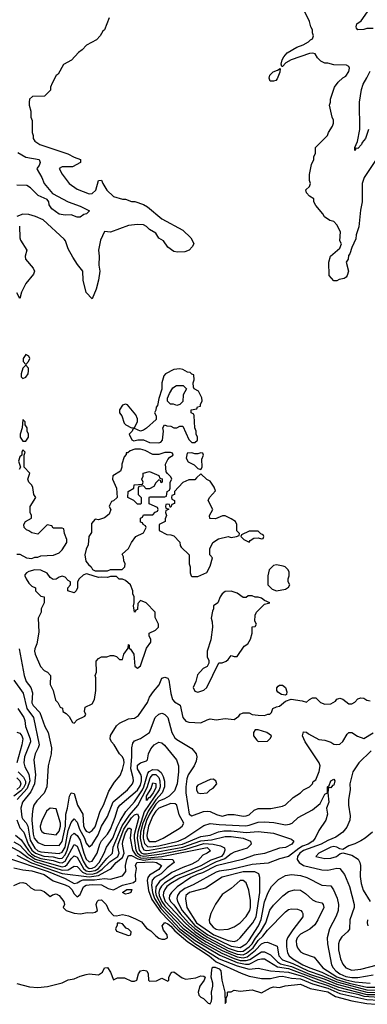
# Model space of a CAD drawing. Header units: inches. Extents: x 2348341 to 2479810, y 460419 to 613669.
# Tile 551 of 656: x 2431049 to 2433352, y 551549 to 558077. Entities that reach past the tile are written whole.
import ezdxf

# ---------------------------------------------------------------- set-up
doc = ezdxf.new("R2010")
doc.units = ezdxf.units.IN
doc.header["$MEASUREMENT"] = 0
doc.layers.add('C4535', color=7, linetype='Continuous')

msp = doc.modelspace()

# ---------------------------------------------------------------- linework, layer by layer
at = {"layer": 'C4535', "color": 2}
for points, elevation in [([(2431642, 558090), (2431610.9, 558009.1), (2431599.6, 558000.4), (2431582, 557970), (2431556.9, 557943.1), (2431491.6, 557908.4), (2431463.6, 557876.4), (2431439.6, 557860.4), (2431391.1, 557808.9), (2431339.6, 557780.4), (2431303.6, 557716.4), (2431290, 557706), (2431263.6, 557656.4), (2431254, 557630), (2431254, 557610), (2431214, 557570), (2431132.7, 557567.3), (2431114, 557550), (2431112, 557530), (2431112, 557510), (2431122, 557470), (2431122, 557430), (2431131.6, 557408.4), (2431131.3, 557330), (2431138, 557310), (2431138, 557290), (2431150, 557272), (2431182, 557250), (2431367.9, 557187.9), (2431410, 557164.7), (2431452, 557150), (2431450.7, 557129.3), (2431398, 557102), (2431330, 557101.2), (2431311.3, 557090), (2431330, 557052), (2431376, 556990), (2431430, 556954), (2431510, 556923), (2431530, 556924.9), (2431552.8, 556947.2), (2431570, 557011.3), (2431590, 557014), (2431598.8, 556990), (2431626, 556946), (2431670, 556904.7), (2431730, 556886), (2431750, 556886), (2431790, 556872), (2431811.6, 556871.6), (2431870, 556851.3), (2431896.8, 556836.8), (2431990, 556756), (2432130, 556682), (2432182, 556630), (2432194, 556610), (2432202, 556590), (2432192, 556570), (2432170.8, 556549.2), (2432142.8, 556537.2), (2432095.5, 556535.5), (2432070, 556541.2), (2432029.6, 556569.6), (2432002, 556610), (2431970, 556629), (2431950, 556661.2), (2431910, 556686), (2431890, 556706), (2431870, 556716), (2431830, 556719.3), (2431770, 556713.2), (2431650, 556669.3), (2431610, 556673.2), (2431585.2, 556614.8), (2431570.8, 556550), (2431576.3, 556510), (2431574, 556450), (2431578.8, 556410), (2431571, 556350), (2431554.8, 556290), (2431530, 556226), (2431489.2, 556269.2), (2431469, 556350), (2431468, 556410), (2431432.9, 556452.9), (2431401.5, 556501.5), (2431370, 556558), (2431353.2, 556610), (2431342.5, 556622.5), (2431204, 556750), (2431152.7, 556772.7), (2431110, 556785.1), (2431070, 556786.6), (2431030, 556773.2)], 74), ([(2433410.9, 557149.1), (2433331.3, 557030), (2433318, 556990), (2433318, 556870), (2433306.4, 556813.6), (2433295.3, 556704.7), (2433278, 556650), (2433276.9, 556623.1), (2433250, 556566), (2433236, 556524), (2433227.1, 556512.9), (2433224.7, 556490), (2433211.3, 556470), (2433226.8, 556410), (2433218, 556382), (2433211.3, 556370), (2433198, 556362), (2433164.7, 556355.3), (2433150, 556346), (2433130, 556346), (2433100.4, 556380.4), (2433098, 556470), (2433108.7, 556510), (2433170, 556562), (2433182, 556590), (2433169.2, 556610), (2433174, 556670), (2433150, 556718), (2433130, 556738), (2433104.7, 556744.7), (2433068, 556770), (2433058, 556790), (2433010, 556846), (2432998, 556870), (2432998, 556890), (2432970, 556908), (2432950, 556928), (2432945.2, 556950), (2432968, 556970), (2432975.3, 556990), (2432968.7, 557010), (2432968.7, 557050), (2432983.1, 557116.9), (2432998, 557150), (2432998, 557170), (2433008, 557190), (2433008, 557230), (2433088, 557310), (2433095.3, 557330), (2433122, 557370), (2433128.7, 557390), (2433128.7, 557410), (2433119, 557430), (2433102, 557510), (2433108.7, 557530), (2433108.7, 557550), (2433135.3, 557630), (2433158, 557662), (2433188.9, 557691.1), (2433210, 557702), (2433230, 557734), (2433234.6, 557754.6), (2433230, 557766), (2433214.6, 557774.6), (2433130, 557778), (2433090, 557788), (2433070, 557788), (2433043.1, 557803.1), (2433023.1, 557823.1), (2433006, 557850), (2432990, 557854), (2432970, 557853.2), (2432848.1, 557811.9), (2432811.3, 557790), (2432790, 557766), (2432786, 557766), (2432782, 557782), (2432788.7, 557810), (2432799, 557830), (2432822, 557858), (2432885.1, 557894.9), (2432928, 557910), (2432962, 557930), (2432975.5, 557944.5), (2432988, 557950), (2432995.3, 557970), (2432988, 557990), (2432988, 558010), (2432978, 558030), (2432970, 558066), (2432938, 558130)], 74), ([(2433390, 558019.3), (2433350, 558019.5), (2433330, 558012.3), (2433290, 558009.5), (2433280.9, 558020.9), (2433277.2, 558030), (2433283.7, 558050), (2433311.4, 558068.6), (2433353.2, 558130)], 70), ([(2433360.7, 557350), (2433339.3, 557290), (2433317.5, 557262.5), (2433313, 557250), (2433290, 557224), (2433274, 557226), (2433274, 557214), (2433269, 557210), (2433269.3, 557230), (2433287, 557270), (2433302.7, 557350), (2433299.3, 557530), (2433313.6, 557613.6), (2433323.7, 557650), (2433350, 557691), (2433370, 557736)], 70), ([(2431036.7, 557196.7), (2431090, 557165.5), (2431178.8, 557150), (2431184, 557130), (2431177.3, 557110), (2431162.8, 557090), (2431164, 557084), (2431194.8, 557030), (2431210.8, 556990), (2431265.2, 556925.2), (2431370.4, 556870.4), (2431450, 556840.5), (2431510.4, 556810), (2431492, 556790), (2431474.8, 556785.2), (2431450, 556768.7), (2431430, 556768.7), (2431390, 556782.7), (2431350, 556780.7), (2431310, 556787), (2431262.9, 556822.9), (2431244, 556850), (2431241.2, 556870), (2431230, 556884), (2431171.1, 556911.1), (2431121.3, 556961.3), (2431097, 556977), (2431030, 556979.7)], 70), ([(2431048.1, 556708.1), (2431050.5, 556630), (2431054.6, 556614.6), (2431096, 556550), (2431086, 556510), (2431086.8, 556490), (2431138.8, 556430), (2431146.8, 556410), (2431141, 556390), (2431090, 556328.7), (2431061, 556270), (2431050, 556228), (2431030, 556266)], 74), ([(2431030, 554534), (2431050, 554534), (2431094, 554510), (2431130, 554504.7), (2431150, 554514), (2431170, 554514), (2431190, 554522), (2431273.6, 554526.4), (2431310, 554542), (2431330, 554562), (2431362, 554610), (2431362, 554630), (2431346, 554670), (2431342, 554702), (2431330, 554706), (2431270, 554706), (2431262, 554722), (2431230, 554728), (2431170, 554666), (2431130, 554674), (2431110, 554688.7), (2431094, 554694), (2431078, 554710), (2431075.3, 554730), (2431088, 554750), (2431127.3, 554772.7), (2431128, 554790), (2431119, 554810), (2431119, 554850), (2431155.3, 554910), (2431142, 554930), (2431136, 554976), (2431128.7, 554990), (2431108.7, 555010), (2431102, 555030), (2431115.3, 555070), (2431078, 555110), (2431078, 555190), (2431086, 555210), (2431070, 555226), (2431062, 555210), (2431062, 555190), (2431050, 555178), (2431041, 555150), (2431054, 555110), (2431046, 555094)], 78), ([(2431045.8, 553905.8), (2431077.6, 553730), (2431092.4, 553690), (2431122.4, 553650), (2431134.4, 553614.4), (2431128.4, 553548.4), (2431137.6, 553530), (2431183.4, 553483.4), (2431215.5, 553390), (2431237.1, 553350), (2431260.5, 553250), (2431257.1, 553210), (2431238, 553130), (2431228.2, 552990), (2431210.3, 552949.7), (2431162, 552898), (2431143, 552870), (2431135.1, 552844.9), (2431131.5, 552808.5), (2431130.2, 552769.8), (2431137.8, 552677.8), (2431145.8, 552650), (2431170, 552622.4), (2431210, 552604.9), (2431310, 552601.3), (2431330, 552627.7), (2431353.1, 552730), (2431355.5, 552810), (2431366.6, 552850), (2431378, 552930), (2431390, 552951.3), (2431410, 552946), (2431431.7, 552870), (2431466.7, 552810), (2431472.1, 552732.1), (2431480.2, 552710), (2431490, 552696.5), (2431510, 552688.7), (2431530, 552700.4), (2431550, 552726), (2431582.7, 552830), (2431604.7, 552870), (2431638.7, 552961.3), (2431677.5, 553022.5), (2431714.7, 553065.3), (2431730, 553104.7), (2431740.5, 553150), (2431738.4, 553170), (2431729.6, 553189.7), (2431709.5, 553210), (2431674.5, 553270), (2431658, 553290), (2431649.4, 553310), (2431649.6, 553330.4), (2431690, 553396), (2431710, 553412), (2431770, 553441), (2431810, 553446), (2431835.3, 553464.7), (2431895.1, 553550), (2431910, 553584.7), (2431936, 553624), (2431972.5, 553667.5), (2431990, 553711.3), (2432010, 553718), (2432030.9, 553710.9), (2432037.3, 553697.3), (2432050.6, 553610), (2432062, 553570), (2432074.6, 553554.6), (2432111.7, 553531.7), (2432130.8, 553450), (2432150, 553426), (2432170, 553418.8), (2432250, 553416), (2432290, 553436), (2432310, 553441), (2432350, 553436), (2432410, 553444.7), (2432470, 553438), (2432500.4, 553459.6), (2432510, 553472), (2432530, 553482), (2432570, 553482), (2432590, 553471.3), (2432630, 553466), (2432670, 553464.7), (2432692.7, 553472.7), (2432707.3, 553472.7), (2432716.4, 553483.6), (2432726, 553510), (2432750, 553522), (2432770, 553524.7), (2432810, 553558), (2432848.7, 553571.3), (2432921, 553561), (2432950, 553552), (2432968, 553570), (2432990, 553582), (2433010, 553582), (2433042, 553550), (2433070, 553538), (2433110, 553542), (2433140.4, 553559.6), (2433150, 553572), (2433170, 553578), (2433190, 553571.3), (2433230, 553542), (2433250, 553542), (2433270, 553552), (2433290, 553574), (2433310, 553582), (2433330, 553578), (2433350, 553564.7), (2433370, 553561)], 74), ([(2431010, 553697.3), (2431071.3, 553611.3), (2431096.9, 553510), (2431139.5, 553450), (2431177.4, 553270), (2431171.6, 553248.4), (2431150.5, 553210), (2431142.4, 553170), (2431154.6, 553070), (2431147.1, 553010), (2431122.7, 552957.3), (2431067.9, 552890), (2431056.5, 552850), (2431062.8, 552790), (2431070, 552775.5), (2431092.4, 552752.4), (2431103.5, 552730), (2431117.3, 552637.3), (2431150, 552583.2), (2431170, 552566.6), (2431190, 552559), (2431310, 552549.3), (2431330, 552557.7), (2431349.8, 552590), (2431370, 552700.4), (2431390, 552754.8), (2431410, 552778.8), (2431430, 552756.3), (2431445.8, 552710), (2431478.8, 552650), (2431490, 552618), (2431510, 552594), (2431530, 552608), (2431568.2, 552671.8), (2431590, 552730.4), (2431630, 552794.8), (2431668.9, 552891.1), (2431763.6, 552970), (2431795.6, 553010), (2431802.4, 553030), (2431801.6, 553050), (2431785, 553110), (2431792.4, 553192.4), (2431791.6, 553248.4), (2431798.6, 553281.4), (2431810, 553294.8), (2431850, 553310.7), (2431908.7, 553350), (2431945.6, 553450), (2431970, 553473.4), (2431990, 553479.1), (2431996.7, 553476.7), (2432010, 553470.7), (2432030.6, 553450), (2432057.1, 553350), (2432076.1, 553316.1), (2432090, 553304), (2432190, 553246), (2432218.8, 553210), (2432222.8, 553190), (2432218.5, 553161.5), (2432204, 553130), (2432164.9, 553070), (2432156, 553044), (2432148.8, 552990), (2432150.3, 552950), (2432170.7, 552810.7), (2432190, 552798.8), (2432267.1, 552827.1), (2432290, 552830.5), (2432310, 552828.2), (2432352.7, 552807.3), (2432390, 552796.3), (2432430, 552807.3), (2432470, 552807.3), (2432530, 552797.3), (2432550, 552799.1), (2432570, 552804.9), (2432603.3, 552836.7), (2432630, 552847.3), (2432712.9, 552847.1), (2432790, 552862.8), (2432810, 552870.8), (2432860.9, 552919.1), (2432910, 552951.3), (2432930, 552971.3), (2432968, 552990), (2432988, 553010), (2432994, 553026), (2433010, 553038), (2433033.6, 553093.6), (2433039, 553130), (2433034, 553150), (2432939.5, 553290), (2432923.7, 553330), (2432930, 553354.8), (2432950, 553353.4), (2432961.7, 553341.7), (2433030, 553304), (2433070, 553300.7), (2433110, 553286.8), (2433130, 553274.8), (2433150, 553270.8), (2433170, 553274.8), (2433190, 553290.8), (2433219.5, 553340.5), (2433230, 553350.7), (2433250, 553350.6), (2433287.8, 553327.8), (2433330, 553310.6), (2433390, 553348.2)], 70), ([(2431037.3, 553510), (2431075.3, 553450), (2431082.4, 553430), (2431086.4, 553390), (2431118.3, 553310), (2431119.5, 553290), (2431080.3, 553190), (2431076, 553150), (2431082.6, 553122.6), (2431110, 553074), (2431116.6, 553030), (2431099.2, 552980.8), (2431033, 552907)], 66), ([(2431030, 553353.1), (2431050, 553345.7), (2431063.6, 553330), (2431070.2, 553310), (2431064.2, 553270), (2431029.4, 553150)], 62), ([(2431030, 552771), (2431050, 552718), (2431076, 552690), (2431105.4, 552610), (2431130, 552571), (2431153.2, 552550), (2431209.9, 552530.1), (2431270, 552527), (2431310, 552515.5), (2431330, 552518.9), (2431350, 552540.2), (2431364.3, 552570), (2431390, 552666), (2431410, 552684.4), (2431430, 552668.7), (2431450, 552636.4), (2431473.1, 552550), (2431490, 552511.6), (2431510, 552493.7), (2431530, 552497.1), (2431562.6, 552550), (2431579.3, 552610), (2431590, 552632.4), (2431630, 552678), (2431650, 552710.7), (2431681.5, 552790), (2431699.1, 552850), (2431713, 552870), (2431830, 552969), (2431850, 553002.4), (2431857, 553030), (2431856.2, 553056.2), (2431851.8, 553071.8), (2431828.4, 553110), (2431830, 553134.8), (2431850, 553150.7), (2431890, 553162.8), (2431896, 553170), (2431902, 553210), (2431918.3, 553241.7), (2431939.3, 553270), (2431970, 553287.3), (2431990, 553282.8), (2432008.1, 553268.1), (2432087.3, 553170), (2432102, 553130), (2432101.3, 553090), (2432091.8, 553010), (2432074.7, 552965.3), (2432038.4, 552930), (2432009.3, 552910.7), (2431970, 552894.8), (2431950, 552875), (2431909.1, 552810), (2431890, 552766.9), (2431870, 552699.5), (2431866.7, 552650), (2431875.3, 552615.3), (2431895.5, 552595.5), (2431913.1, 552593.1), (2431970, 552600.4), (2432099.3, 552630), (2432142, 552650), (2432270, 552735.5), (2432310, 552748.2), (2432370, 552740.8), (2432547.2, 552732.8), (2432570, 552735.6), (2432630, 552755.8), (2432670, 552759.5), (2432733.3, 552753.3), (2432810, 552738.4), (2432837.2, 552742.8), (2432854, 552750), (2432892.9, 552787.1), (2432990, 552839.1), (2433040.2, 552879.8), (2433070, 552942), (2433088.4, 552951.6), (2433089.4, 552990), (2433099.3, 553000.7), (2433109.5, 553030), (2433130, 553040.7), (2433138, 553030), (2433130, 553002.7), (2433121.1, 552998.9), (2433110, 552984), (2433094, 552986), (2433090.8, 552950), (2433097.3, 552890), (2433082.8, 552850), (2433087.7, 552810), (2433078, 552770), (2433030, 552702), (2433007.7, 552650), (2432990.5, 552630), (2432959.3, 552610), (2432923, 552597), (2432897.8, 552582.2), (2432830, 552528.2), (2432770, 552513), (2432694.4, 552485.6), (2432590, 552476), (2432450, 552443.5), (2432370, 552432.3), (2432350, 552425.4), (2432198.6, 552341.4), (2432143.5, 552316.5), (2432107.9, 552290), (2432094, 552270), (2432089, 552250), (2432094, 552230), (2432126.3, 552170), (2432210, 552071.4), (2432294.5, 552010), (2432450, 551933.7), (2432510, 551926.3), (2432549.7, 551950), (2432567.1, 551970), (2432630.8, 552070), (2432647.8, 552112.2), (2432671.7, 552228.3), (2432695.1, 552290), (2432718, 552330), (2432763.3, 552376.7), (2432810, 552403), (2432850, 552410.4), (2432910, 552403.8), (2432951, 552390), (2433050, 552339.1), (2433110, 552334.8), (2433128.3, 552308.3), (2433152.3, 552252.3), (2433161.6, 552210), (2433159.3, 552170), (2433146.6, 552133.4), (2433100.5, 552050), (2433085.5, 551990), (2433088.4, 551950), (2433115.3, 551810), (2433125.7, 551790), (2433144.2, 551770), (2433170.4, 551750), (2433210, 551732.9), (2433250, 551726), (2433290, 551725.8), (2433390, 551744.6)], 66), ([(2433378, 553230), (2433296, 553150), (2433256, 553090), (2433237.3, 553010), (2433239.1, 552970), (2433227.3, 552907.3), (2433226.8, 552870), (2433238.5, 552798.5), (2433237.3, 552770), (2433216.7, 552723.3), (2433190, 552689.3), (2433143.4, 552656.6), (2433090, 552635.1), (2433045.5, 552610), (2432930, 552568.7), (2432904.7, 552550), (2432890.3, 552530), (2432887.2, 552510), (2432900.5, 552490), (2432930.2, 552470.2), (2433050, 552440.5), (2433090, 552438), (2433150, 552452.4), (2433170, 552450.5), (2433200.7, 552410), (2433233, 552330), (2433264, 552210), (2433264, 552190), (2433237.1, 552110), (2433233, 552047), (2433221, 552030), (2433183.7, 551996.3), (2433167.2, 551972.8), (2433161.6, 551950), (2433161.3, 551910), (2433174.9, 551850), (2433190, 551814.8), (2433210, 551790.6), (2433250, 551776.4), (2433310, 551781.1), (2433470, 551823.1)], 70), ([(2431010, 552626.7), (2431050, 552603.6), (2431104.2, 552544.2), (2431152, 552512), (2431330, 552460.8), (2431350, 552464.8), (2431364.3, 552475.7), (2431390, 552513.4), (2431410, 552533.7), (2431430, 552525.3), (2431471.5, 552450), (2431490, 552433.8), (2431511.2, 552428.8), (2431550, 552436.2), (2431570, 552448.9), (2431625.4, 552514.6), (2431664, 552550), (2431668.1, 552590), (2431727.4, 552732.6), (2431776.3, 552803.7), (2431832.7, 552867.3), (2431892.8, 552987.2), (2431913.6, 553050), (2431930, 553071.8), (2431950, 553073.4), (2431970, 553051.7), (2431977, 553030), (2431979.8, 552990), (2431974, 552970), (2431874, 552826), (2431831, 552690), (2431827.5, 552650), (2431835.8, 552595.8), (2431841.3, 552570), (2431853.9, 552553.9), (2431870, 552546.9), (2431890, 552547.2), (2432130, 552591.1), (2432250, 552633.3), (2432320.2, 552639.8), (2432410, 552660.7), (2432450, 552660.7), (2432530.2, 552650.2), (2432579.1, 552630), (2432581.6, 552610), (2432555.4, 552584.6), (2432470, 552556.9), (2432450, 552547.1), (2432407.5, 552512.5), (2432350, 552493.1), (2432255.1, 552444.9), (2432110, 552385.2), (2432050.3, 552350), (2432024.7, 552330), (2432009.6, 552310.4), (2432001.6, 552290), (2432000.2, 552270), (2432013, 552230), (2432146.7, 552086.7), (2432210, 552032.4), (2432270, 551988.8), (2432430, 551902.6), (2432490, 551880.8), (2432530, 551877.9), (2432552.1, 551887.9), (2432596.2, 551923.8), (2432630, 551972.1), (2432659.5, 552000.5), (2432690, 552039.6), (2432810, 552162), (2432830, 552177.3), (2432850, 552182.8), (2432890, 552178.8), (2432911.3, 552170), (2432919.8, 552159.8), (2432926, 552150), (2432926, 552130), (2432858, 552042), (2432823.7, 551990), (2432817, 551970), (2432816.5, 551930), (2432822.4, 551890), (2432834.4, 551870), (2432858.4, 551850), (2432926, 551810), (2432970.4, 551790), (2433050, 551761), (2433150, 551713.3), (2433231.4, 551688.6), (2433350, 551663.3), (2433410, 551663.6)], 58), ([(2431039, 553090), (2431075.2, 553055.2), (2431087.7, 553027.7), (2431086.7, 553010), (2431074.9, 552985.1), (2431055.8, 552964.2), (2431010.2, 552930)], 62), ([(2431022, 552670), (2431059.5, 552639.5), (2431108, 552568.1), (2431127.1, 552547.1), (2431150, 552531.1), (2431190, 552515.7), (2431270, 552502.5), (2431310, 552488.4), (2431330, 552487.4), (2431350, 552498.8), (2431410, 552608.2), (2431430, 552597.6), (2431470, 552499.1), (2431490, 552463.9), (2431510.2, 552450.2), (2431530, 552451.8), (2431550, 552461.3), (2431576, 552490), (2431608.7, 552550), (2431624.7, 552590), (2431666, 552650), (2431694.4, 552725.6), (2431714.8, 552765.2), (2431752.3, 552827.7), (2431810, 552890.3), (2431861.7, 552970), (2431872.1, 552990), (2431898.9, 553081.1), (2431907.6, 553092.4), (2431930, 553106.5), (2431964, 553104), (2431985.9, 553085.9), (2432000, 553060), (2432008.5, 553028.5), (2432008.6, 552990), (2431992.8, 552950), (2431950, 552905.7), (2431899.6, 552830), (2431864.6, 552750), (2431849.6, 552690), (2431847.2, 552650), (2431857.2, 552597.2), (2431872.1, 552572.1), (2431890, 552567.9), (2431910, 552570.1), (2432127, 552610), (2432250, 552661.5), (2432310, 552669.3), (2432367.1, 552692.9), (2432400.7, 552699.3), (2432450, 552698.9), (2432550, 552687.1), (2432630, 552694.9), (2432730, 552684.4), (2432850, 552644.7), (2432864.7, 552630), (2432851, 552610), (2432810, 552589.6), (2432770, 552584.5), (2432670, 552549.6), (2432601.4, 552538.6), (2432526, 552510), (2432350, 552466.5), (2432259.2, 552420.8), (2432224.4, 552410), (2432183.1, 552390), (2432091.7, 552328.3), (2432053.7, 552290), (2432041.7, 552270), (2432039.1, 552250), (2432047.1, 552230), (2432070, 552208.3), (2432113, 552150), (2432167.2, 552090), (2432210, 552051.1), (2432290, 551994.2), (2432430, 551920.6), (2432490, 551901.2), (2432510, 551898.3), (2432530, 551902.1), (2432570, 551929.4), (2432589, 551950), (2432611.7, 551988.3), (2432644.8, 552030), (2432679.2, 552090), (2432706.3, 552173.7), (2432730, 552207.3), (2432791.4, 552268.6), (2432830, 552297.3), (2432870, 552308), (2432910, 552304.9), (2432943.4, 552283.4), (2432990, 552242), (2433010, 552230.6), (2433050, 552222.8), (2433060.7, 552210), (2433063, 552190), (2433024.9, 552110), (2433003.4, 552076.6), (2432972.1, 552047.9), (2432910, 552014.7), (2432887, 551990), (2432880.3, 551970), (2432882.9, 551942.9), (2432890, 551922.8), (2432910, 551897.3), (2432930, 551884.9), (2433000.7, 551860.7), (2433057.6, 551790), (2433150, 551732.1), (2433210, 551710.6), (2433270, 551699), (2433370, 551689.3)], 62), ([(2431030, 553050.2), (2431050.2, 553030), (2431056.8, 553010), (2431050.1, 552990), (2431030, 552972.5)], 58), ([(2430994.9, 552590), (2431050, 552562.9), (2431101.9, 552521.9), (2431150, 552495.9), (2431330, 552438), (2431370, 552441.5), (2431410, 552465.3), (2431430, 552462), (2431464.8, 552424.8), (2431490, 552413.9), (2431530, 552411.9), (2431559.9, 552420.1), (2431595.4, 552444.6), (2431646.8, 552493.2), (2431698.2, 552530), (2431708.8, 552550), (2431699.8, 552590), (2431702.3, 552610), (2431738.1, 552710), (2431790, 552784.5), (2431810, 552804.2), (2431830, 552812.9), (2431837.6, 552790), (2431807.2, 552672.8), (2431806.5, 552650), (2431819.3, 552570), (2431829.1, 552550), (2431850, 552535.9), (2431870.9, 552530.9), (2431990, 552547), (2432150, 552577.9), (2432270, 552614.3), (2432330.1, 552610.2), (2432379.1, 552599.1), (2432406, 552586), (2432407.4, 552570), (2432402.2, 552550), (2432386, 552530), (2432314.6, 552505.4), (2432250, 552466.7), (2432080.8, 552399.2), (2432007.8, 552352.2), (2431987.7, 552332.3), (2431976.1, 552310), (2431971.5, 552290), (2431973.6, 552270), (2431990.6, 552230), (2432010, 552200.8), (2432134.2, 552074.2), (2432223.2, 552003.2), (2432283.7, 551963.7), (2432390, 551906.1), (2432490, 551862.7), (2432530, 551857.1), (2432555.5, 551864.5), (2432612.2, 551907.8), (2432650, 551950.2), (2432670, 551959.6), (2432690, 551960.3), (2432753.9, 551933.9), (2432765.5, 551870), (2432790, 551843.8), (2432858.6, 551818.6), (2432960.2, 551770), (2433050, 551740.1), (2433150, 551697.1), (2433350, 551644.2), (2433430, 551643.3)], 54), ([(2431030, 552537.1), (2431127.1, 552487.1), (2431330, 552416.6), (2431510, 552394.2), (2431570, 552401.9), (2431640.3, 552439.7), (2431652.5, 552447.5), (2431687.6, 552490), (2431730, 552522.4), (2431740.2, 552550), (2431730.8, 552610), (2431732.7, 552630), (2431750, 552686.4), (2431770, 552717.4), (2431777.7, 552717.7), (2431787.3, 552710), (2431779.8, 552650), (2431795.9, 552570), (2431818.7, 552538.7), (2431850, 552521.2), (2431870, 552518.2), (2431990.8, 552529.2), (2432290, 552588), (2432312.5, 552567.5), (2432291, 552550), (2432262.4, 552537.6), (2432230, 552499.7), (2432190, 552478.5), (2432130, 552456.9), (2432057.2, 552422.8), (2431975.9, 552364.1), (2431951.4, 552328.6), (2431948.5, 552291.5), (2431953.1, 552270), (2431990, 552199.8), (2432130, 552054.7), (2432259.6, 551959.6), (2432388.8, 551888.8), (2432470, 551851.8), (2432510, 551840.5), (2432550, 551838.7), (2432573.3, 551846.7), (2432650, 551896.1), (2432670, 551896), (2432710, 551876), (2432756.9, 551830), (2432778, 551818), (2432850, 551799.8), (2432970, 551748.5), (2433070, 551715.1), (2433150, 551681.6), (2433350, 551628.7), (2433430, 551627.5)], 50), ([(2433386, 552690), (2433338, 552650), (2433308.1, 552631.9), (2433270, 552612.7), (2433230, 552599.3), (2433190, 552575.3), (2433170, 552579), (2433151.2, 552591.2), (2433130, 552594.3), (2433110, 552591.1), (2433031, 552550), (2433012, 552530), (2433070, 552516.3), (2433110, 552517.1), (2433149, 552530), (2433170, 552547.3), (2433190, 552554), (2433250, 552538.8), (2433290.5, 552510.5), (2433302.8, 552490), (2433307.3, 552470), (2433304.1, 552395.9), (2433310.4, 552350), (2433324.8, 552304.8), (2433370.6, 552230)], 74), ([(2430962.3, 552522.3), (2431238, 552430), (2431350, 552382.6), (2431410, 552350.3), (2431430, 552354.3), (2431451.3, 552368.7), (2431470, 552374.8), (2431545.6, 552374.4), (2431610, 552383.6), (2431650, 552379.5), (2431730, 552400.7), (2431753.2, 552430), (2431749.3, 552470), (2431758, 552510), (2431770, 552534.9), (2431790, 552536.3), (2431832.6, 552512.6), (2431870, 552504.8), (2431930, 552512.8), (2432062.8, 552510), (2432073, 552490), (2432026, 552454), (2431985.4, 552414.6), (2431943.1, 552390), (2431927.7, 552372.3), (2431921.9, 552338.1), (2431929, 552290), (2431942.9, 552250), (2431983.6, 552183.5), (2432110.7, 552050), (2432211, 551971), (2432375.2, 551875.2), (2432490, 551826.3), (2432544.4, 551815.6), (2432570, 551815.9), (2432630, 551845.2), (2432650, 551851.4), (2432670, 551850.2), (2432757.7, 551797.7), (2432830, 551785.5), (2433162.1, 551662.1), (2433350, 551614.9), (2433430, 551613)], 46), ([(2431010, 552454.4), (2431070, 552440.3), (2431130, 552435), (2431210, 552408.9), (2431270, 552367.4), (2431350, 552342.2), (2431374.6, 552330), (2431394.3, 552310), (2431410, 552280.5), (2431430, 552260.5), (2431450, 552277.3), (2431472.5, 552327.5), (2431490, 552339.5), (2431530, 552343.2), (2431590, 552340.3), (2431635.8, 552315.8), (2431670, 552308.5), (2431730, 552338.4), (2431802.7, 552357.3), (2431817.4, 552370), (2431817.2, 552410), (2431823.8, 552450), (2431817.2, 552470), (2431825.2, 552490), (2431930, 552493.3), (2431956.3, 552490), (2431988.7, 552470), (2431970, 552443.1), (2431910, 552405.1), (2431898.4, 552390), (2431892.5, 552370), (2431902.8, 552302.8), (2431924.2, 552244.2), (2431981.4, 552161.4), (2432099.7, 552039.7), (2432210, 551951.1), (2432370, 551850.9), (2432490, 551803), (2432570, 551782.2), (2432630, 551788.7), (2432711.3, 551771.3), (2432830, 551761.2), (2432930, 551733.5), (2432990, 551706.4), (2433090, 551674.6), (2433163.8, 551643.8), (2433290, 551616.2), (2433330, 551602.9), (2433430, 551597)], 42), ([(2431010, 552337.3), (2431050, 552354), (2431070, 552356), (2431092, 552350), (2431122, 552322), (2431147.1, 552307.1), (2431190, 552306), (2431210, 552298), (2431250, 552264.7), (2431265.6, 552274.4), (2431290, 552280.7), (2431310, 552271), (2431341, 552230), (2431344.7, 552210), (2431338, 552190), (2431356, 552170), (2431410, 552152.2), (2431451.5, 552148.5), (2431496.9, 552156.9), (2431530, 552154.8), (2431550, 552158.8), (2431564, 552170), (2431556, 552210), (2431561.2, 552230), (2431570, 552238.8), (2431590, 552240.7), (2431621.6, 552210), (2431638.8, 552170), (2431670, 552138), (2431690, 552136), (2431730, 552144), (2431770, 552135.5), (2431815.6, 552115.6), (2431854.9, 552094.9), (2431890, 552054.8), (2431917, 552037), (2431950, 552002.8), (2431970, 551986.8), (2431990, 551981), (2432010, 551981), (2432028, 551990), (2432025.2, 552010), (2432001.5, 552041.5), (2431994, 552070), (2432009.7, 552090.3), (2432030, 552082.3), (2432050, 552067.9), (2432076.1, 552036.1), (2432163.8, 551963.8), (2432304.7, 551870), (2432350, 551831), (2432516, 551756), (2432570, 551736.5), (2432650, 551719.5), (2432710, 551720.9), (2432765.6, 551734.4), (2432790, 551735.9), (2432850, 551722.2), (2432910, 551718.9), (2432990, 551683.7), (2433090, 551656), (2433170, 551621.5), (2433350, 551580.9), (2433430, 551577.3)], 38), ([(2433354, 552110), (2433350.7, 552090), (2433354.8, 552070)], 74), ([(2431030, 551686), (2431114.6, 551665.4), (2431170, 551661), (2431233.6, 551666.4), (2431329.3, 551690.7), (2431370, 551710.8), (2431410, 551718.8), (2431450, 551736), (2431490, 551746.8), (2431510, 551750.6), (2431570, 551744), (2431598, 551762), (2431611.6, 551791.6), (2431630, 551792), (2431650, 551762), (2431670, 551712), (2431696.4, 551723.6), (2431743.6, 551723.6), (2431790, 551702), (2431810, 551702), (2431826, 551710), (2431835.3, 551750), (2431849.4, 551770.6), (2431870, 551776), (2431890.8, 551770), (2431901, 551750), (2431902, 551710), (2431910, 551702), (2431954.6, 551705.4), (2431990, 551722), (2432030, 551702), (2432038, 551710), (2432038, 551730), (2432050, 551754), (2432058, 551762), (2432070, 551764.7), (2432124.4, 551724.4), (2432150, 551716.3), (2432215.1, 551724.9), (2432250, 551738.8), (2432270, 551736), (2432278, 551730), (2432271, 551710), (2432242.8, 551670), (2432231, 551630), (2432236, 551610), (2432250, 551596), (2432266.4, 551586.4), (2432296.9, 551556.9), (2432310, 551551.3), (2432319.3, 551570), (2432322.7, 551590), (2432320.7, 551630), (2432329.6, 551670), (2432329.5, 551690), (2432318.4, 551730), (2432322, 551778), (2432325.8, 551794.2), (2432344.6, 551795.4), (2432370, 551784.2), (2432382.3, 551770), (2432388.5, 551710), (2432408.8, 551630), (2432410, 551554), (2432416.4, 551563.6), (2432418, 551590), (2432426, 551610), (2432426, 551630), (2432430, 551632), (2432450, 551631.3), (2432470, 551642), (2432510, 551636), (2432590, 551646), (2432650, 551626), (2432710, 551659.3), (2432730, 551663.8), (2432770, 551660.5), (2432808, 551672), (2432910, 551682), (2432974.4, 551654.4), (2433090, 551630.8), (2433141.7, 551601.7), (2433250, 551572.9), (2433350, 551553.5), (2433409, 551549)], 34)]:
    msp.add_lwpolyline(points, dxfattribs=dict(at, elevation=elevation))
for points, elevation in [([(2432730, 557668.7), (2432709.1, 557669.1), (2432701.2, 557690), (2432705.2, 557710), (2432729.4, 557730.6), (2432758, 557742), (2432774, 557754), (2432771.6, 557728.4), (2432755.3, 557684.7), (2432745.4, 557674.6)], 74), ([(2431090, 555858), (2431072, 555830), (2431072, 555810), (2431090, 555792), (2431108, 555810), (2431115.3, 555830), (2431110, 555846)], 78), ([(2431090, 555786), (2431070, 555766), (2431058.8, 555730), (2431058.8, 555710), (2431070, 555698.8), (2431090, 555706), (2431104, 555730), (2431108, 555748), (2431107.3, 555767.3)], 78), ([(2432110, 555762), (2432070, 555758), (2432014, 555730), (2432003.6, 555716.4), (2431991.3, 555670), (2431991.6, 555628.4), (2431970, 555566), (2431962, 555518), (2431952.7, 555507.3), (2431951.6, 555488.4), (2431942, 555470), (2431954, 555450), (2431952.7, 555427.3), (2431890, 555368.7), (2431870, 555355.3), (2431848.9, 555348.9), (2431810, 555366), (2431798, 555362), (2431794, 555350), (2431774, 555330), (2431791.6, 555291.6), (2431804.7, 555284.7), (2431831.6, 555291.6), (2431868.4, 555291.6), (2431910, 555274.8), (2431970, 555271), (2431984, 555276), (2431995.3, 555290), (2432002, 555350), (2431998, 555370), (2432008, 555392), (2432024.7, 555384.7), (2432050, 555382), (2432070, 555372), (2432090, 555372), (2432110, 555382), (2432130, 555382), (2432170, 555294), (2432190, 555274), (2432210, 555274), (2432226, 555290), (2432226, 555310), (2432218, 555330), (2432218, 555350), (2432208.4, 555371.6), (2432206, 555450), (2432202, 555462), (2432186, 555470), (2432186, 555490), (2432222, 555498), (2432226, 555510), (2432246, 555514), (2432246, 555526), (2432258, 555550), (2432255.3, 555570), (2432233.6, 555613.6), (2432206, 555630), (2432200.4, 555640.4), (2432198, 555670), (2432206, 555690), (2432202, 555722), (2432190, 555726), (2432178, 555738), (2432160.4, 555740.4), (2432130, 555758)], 78), ([(2432090, 555518), (2432067.3, 555527.3), (2432048.4, 555528.4), (2432027.3, 555547.3), (2432027.3, 555567.3), (2432040.4, 555599.6), (2432063.1, 555636.9), (2432088.9, 555651.1), (2432131.3, 555651.3), (2432154, 555630), (2432132, 555590), (2432130, 555546), (2432110, 555526)], 78), ([(2431750, 555528.7), (2431730, 555522), (2431711.3, 555490), (2431711.3, 555470), (2431724.7, 555450), (2431742, 555402), (2431751.1, 555391.1), (2431790, 555372), (2431810, 555374), (2431828.9, 555411.1), (2431829, 555430), (2431818, 555458), (2431763.1, 555523.1)], 78), ([(2431070, 555426), (2431064.7, 555370), (2431052, 555330), (2431052, 555310), (2431070, 555282), (2431090, 555282), (2431108, 555310), (2431108, 555330), (2431098, 555350), (2431098, 555370), (2431086, 555390), (2431086, 555410)], 78), ([(2431850, 555229), (2431811.1, 555228.9), (2431781, 555219), (2431766, 555206), (2431754, 555206), (2431754, 555194), (2431741, 555179), (2431724.7, 555130), (2431724.7, 555110), (2431716, 555084), (2431666.4, 555053.6), (2431664.7, 555030), (2431691.3, 554970), (2431694, 554910), (2431670, 554886), (2431658, 554882), (2431643.6, 554856.4), (2431642, 554850), (2431652, 554830), (2431642, 554798), (2431610, 554775.3), (2431570, 554762), (2431550, 554766), (2431523.6, 554736.4), (2431523.6, 554676.4), (2431506.8, 554650), (2431503.6, 554596.4), (2431490, 554566), (2431481, 554530), (2431487.7, 554487.7), (2431504, 554464), (2431522, 554450), (2431531.6, 554431.6), (2431550, 554422), (2431630, 554422), (2431651.6, 554431.6), (2431727.3, 554432.7), (2431746, 554450), (2431748, 554470), (2431738, 554490), (2431736.4, 554516.4), (2431727.3, 554532.7), (2431770, 554572), (2431789, 554611), (2431818, 554650), (2431870, 554674), (2431886, 554710), (2431882, 554722), (2431866, 554730), (2431862, 554742), (2431850, 554746), (2431848.4, 554771.6), (2431862, 554778), (2431870, 554794), (2431930, 554794), (2431947.3, 554812.7), (2431962, 554818), (2431966, 554830), (2431962, 554842), (2431907.3, 554867.3), (2431906, 554910), (2431910, 554914), (2432010, 554914), (2432022, 554918), (2432026, 554950), (2432042, 554958), (2432046, 554970), (2432046, 555010), (2432058, 555030), (2432050, 555046), (2432027.3, 555067.3), (2432020.4, 555080.4), (2432015.3, 555130), (2432030, 555162), (2432043.1, 555176.9), (2432066, 555190), (2432062, 555202), (2432047.3, 555207.3), (2432010, 555208), (2431970, 555195.3), (2431930, 555194), (2431880.2, 555220.2)], 78), ([(2432250, 555206), (2432230, 555198), (2432210, 555198), (2432190, 555206), (2432158, 555202), (2432152, 555170), (2432165.4, 555145.4), (2432205.4, 555125.4), (2432230, 555102), (2432250, 555094), (2432258, 555110), (2432256.4, 555163.6), (2432266, 555190), (2432262, 555202)], 78), ([(2431987.3, 555007.3), (2431982, 555022), (2431970, 555026), (2431950, 555006), (2431938, 554982), (2431910, 554966), (2431887.3, 554967.3), (2431870, 554986), (2431838, 554982), (2431834, 554970), (2431834, 554930), (2431854, 554910), (2431854, 554870), (2431850, 554866), (2431830, 554866), (2431806, 554890), (2431766, 554910), (2431768, 554950), (2431806, 554970), (2431807.3, 554992.7), (2431862, 554998), (2431866, 555010), (2431858, 555030), (2431866, 555050), (2431866, 555070), (2431910, 555082), (2431970, 555054), (2431978, 555038), (2431992.7, 555032.7), (2431994, 555010)], 78), ([(2432250, 555066), (2432219.6, 555040.4), (2432210, 555026), (2432170, 555026), (2432130, 555008), (2432074, 554950), (2432074, 554930), (2432058, 554922), (2432054, 554910), (2432058, 554898), (2432074, 554890), (2432074, 554870), (2432058, 554862), (2432050, 554846), (2432046, 554846), (2432042, 554862), (2432030, 554866), (2432018, 554862), (2432014, 554850), (2432018, 554838), (2432034, 554834), (2432034, 554830), (2432018, 554822), (2432014, 554810), (2432022, 554790), (2432012.7, 554767.3), (2432012, 554750), (2431974, 554730), (2431974, 554690), (2432023.6, 554663.6), (2432050, 554662), (2432070, 554654), (2432110, 554614), (2432112, 554590), (2432119.6, 554579.6), (2432172, 554530), (2432171.3, 554470), (2432178, 554450), (2432178, 554410), (2432184.7, 554390), (2432190, 554384.7), (2432230, 554384.7), (2432288.4, 554411.6), (2432310, 554454), (2432326, 554510), (2432308.4, 554528.4), (2432308.4, 554568.4), (2432328, 554610), (2432365.2, 554634.8), (2432430, 554651.3), (2432450, 554644.7), (2432486, 554650), (2432502, 554658), (2432506, 554670), (2432488.4, 554688.4), (2432488, 554730), (2432478, 554750), (2432450, 554768), (2432410, 554788), (2432392.7, 554787.3), (2432347.3, 554767.3), (2432308, 554770), (2432306, 554790), (2432328, 554830), (2432298, 554890), (2432306, 554910), (2432346, 554954), (2432338, 554978), (2432310, 555018), (2432288.9, 555028.9)], 78), ([(2432630, 554686), (2432570, 554686), (2432518, 554662), (2432514, 554650), (2432534, 554630), (2432570, 554614), (2432576.4, 554623.6), (2432600.4, 554639.6), (2432630, 554642), (2432650, 554634), (2432662, 554638), (2432666, 554650), (2432662, 554662), (2432647.3, 554667.3)], 78), ([(2431150, 554428.7), (2431110, 554418), (2431094, 554410), (2431083.6, 554396.4), (2431082, 554390), (2431092, 554370), (2431110, 554342), (2431130, 554322), (2431154, 554310), (2431154, 554290), (2431170, 554274), (2431190, 554254), (2431212, 554250), (2431211.3, 554210), (2431192, 554170), (2431191.3, 554150), (2431171.3, 554110), (2431175.3, 554015.3), (2431161.4, 553938.6), (2431150, 553906), (2431147.3, 553890), (2431151, 553870), (2431187.7, 553787.7), (2431210, 553762), (2431234, 553750), (2431252, 553730), (2431251.3, 553670), (2431271.3, 553630), (2431286.4, 553566.4), (2431302, 553550), (2431318, 553518), (2431332.7, 553512.7), (2431334, 553490), (2431356.9, 553476.9), (2431376.9, 553456.9), (2431398, 553418), (2431410, 553414), (2431430, 553434), (2431480.4, 553459.6), (2431488, 553470), (2431478, 553490), (2431482, 553518), (2431530, 553542), (2431544, 553570), (2431552.7, 553630), (2431554, 553714), (2431548.7, 553730), (2431558, 553750), (2431556.4, 553823.6), (2431570, 553842), (2431590, 553852), (2431627.3, 553852.7), (2431650, 553862), (2431670, 553862), (2431690, 553854), (2431710, 553834), (2431730, 553834), (2431738, 553870), (2431768, 553910), (2431770, 553934), (2431774, 553930), (2431774, 553910), (2431783.6, 553903.6), (2431804.7, 553870), (2431812, 553790), (2431830, 553778), (2431850, 553792), (2431889, 553910), (2431918, 553950), (2431918, 553970), (2431906, 553990), (2431906, 554010), (2431948, 554030), (2431968, 554050), (2431968, 554070), (2431947.3, 554112.7), (2431946, 554150), (2431886, 554210), (2431850, 554226), (2431832.7, 554207.3), (2431830, 554166), (2431818, 554162), (2431810, 554148), (2431802, 554190), (2431808, 554210), (2431808, 554250), (2431798, 554270), (2431798, 554290), (2431782, 554330), (2431750, 554358), (2431730, 554368), (2431708.4, 554368.4), (2431690, 554386), (2431650, 554386), (2431630, 554378), (2431590, 554382), (2431570, 554378), (2431500.4, 554400.4), (2431490, 554402), (2431470, 554395.3), (2431442, 554370), (2431432, 554350), (2431432, 554310), (2431422, 554290), (2431410, 554278), (2431368, 554290), (2431368, 554310), (2431386, 554330), (2431386, 554350), (2431370, 554358), (2431350, 554382), (2431330, 554388), (2431310, 554382), (2431290, 554368), (2431270, 554366), (2431250, 554378), (2431230, 554408), (2431190, 554428)], 78), ([(2432750, 554462), (2432730, 554458), (2432702, 554430), (2432692, 554390), (2432694, 554330), (2432722, 554302), (2432750, 554291.3), (2432810, 554302), (2432830, 554314), (2432838, 554330), (2432828, 554350), (2432828, 554370), (2432835.3, 554390), (2432834.6, 554414.6), (2432828, 554430), (2432808.9, 554448.9), (2432793.6, 554453.6)], 78), ([(2432450, 554289.2), (2432410, 554285.2), (2432391, 554270), (2432378, 554250), (2432362, 554210), (2432334, 554190), (2432334, 554170), (2432325.4, 554154.6), (2432318, 554110), (2432324.7, 554084.7), (2432326, 554050), (2432315.3, 553964.7), (2432291.3, 553890), (2432291.6, 553851.6), (2432302, 553830), (2432302, 553810), (2432291.1, 553788.9), (2432265.4, 553774.6), (2432227.5, 553732.5), (2432216, 553690), (2432198, 553650), (2432210, 553624.7), (2432230, 553618), (2432250, 553624.7), (2432270, 553631), (2432289, 553650), (2432367.3, 553812.7), (2432390, 553814), (2432416.4, 553823.6), (2432430, 553834), (2432450, 553862), (2432470, 553854), (2432490, 553854), (2432536.4, 553923.6), (2432560.4, 553939.6), (2432578, 553970), (2432588.7, 554010), (2432588.4, 554051.6), (2432610, 554054), (2432618, 554070), (2432606, 554090), (2432608, 554130), (2432618, 554150), (2432670, 554202), (2432706, 554210), (2432670, 554226), (2432650, 554242), (2432630, 554248.7), (2432608.9, 554248.9), (2432590, 554258), (2432563.6, 554256.4), (2432550, 554246), (2432530, 554246), (2432490, 554275.3)], 78), ([(2432810, 553598), (2432783.2, 553603.2), (2432758.6, 553618.6), (2432752.7, 553630), (2432752.9, 553647.1), (2432761.6, 553658.4), (2432770, 553664), (2432790, 553664.9), (2432810.3, 553650.3), (2432819.1, 553620.9), (2432816, 553604)], 74), ([(2432630, 553368), (2432610, 553368), (2432598, 553350), (2432598, 553330), (2432619.6, 553299.6), (2432630, 553292), (2432690, 553294), (2432710, 553314), (2432718, 553330), (2432686, 553350)], 74), ([(2431890, 552901.2), (2431888.5, 552930), (2431920.1, 552979.9), (2431930, 553018), (2431950, 553014), (2431950, 552983.7), (2431932.7, 552950), (2431910, 552916.9), (2431903.1, 552916.9)], 54), ([(2432330, 553042), (2432310, 553039), (2432230, 553002), (2432221, 552990), (2432221, 552970), (2432230, 552952), (2432250, 552946), (2432290, 552952), (2432310, 552972), (2432330, 552982), (2432355.3, 553010), (2432348, 553030)], 74), ([(2432050, 552880.5), (2431970.6, 552850), (2431950, 552829.7), (2431930, 552798), (2431903.2, 552730), (2431891.3, 552670), (2431894, 552650), (2431907.5, 552627.5), (2431950, 552628.3), (2431999.3, 552650), (2432105.3, 552714.7), (2432126, 552730), (2432137.2, 552750), (2432106.3, 552806.3), (2432089.5, 552869.5), (2432078.3, 552878.3)], 70), ([(2431250, 552848.7), (2431226, 552830), (2431194.6, 552765.4), (2431183.8, 552730), (2431186, 552710), (2431194.6, 552694.6), (2431210, 552683), (2431290, 552673.4), (2431310, 552697.3), (2431319.7, 552730), (2431319.1, 552750), (2431290, 552846)], 78), ([(2432530, 552427.8), (2432390, 552390.9), (2432280.5, 552319.5), (2432174, 552290), (2432150.4, 552270), (2432147.3, 552247.3), (2432156, 552190), (2432220.7, 552090), (2432334.9, 552010), (2432430, 551972.4), (2432470, 551966.5), (2432490, 551972.7), (2432510, 551990.5), (2432592.8, 552090), (2432616.8, 552130), (2432639.7, 552290), (2432640.9, 552390), (2432633.1, 552413.1), (2432606.5, 552426.5)], 70), ([(2432530, 552369.3), (2432510, 552369.3), (2432450, 552317), (2432390, 552277.2), (2432347.3, 552212.7), (2432316.3, 552150), (2432304.7, 552110), (2432306, 552090), (2432330, 552060.7), (2432350, 552046.7), (2432370, 552043.8), (2432430, 552047.7), (2432470, 552062), (2432510, 552088.2), (2432550, 552130.6), (2432573.3, 552170), (2432578, 552190), (2432577.7, 552237.7), (2432566.2, 552306.2), (2432550, 552354)], 74), ([(2431750, 552278.4), (2431729.7, 552290), (2431758, 552310), (2431792, 552310), (2431786, 552290), (2431770, 552284.2)], 38), ([(2431710, 552088), (2431694, 552086), (2431694, 552074), (2431684.7, 552050), (2431690, 552034), (2431770, 552004.7), (2431786, 552010), (2431788, 552030), (2431770, 552048), (2431754, 552054), (2431730, 552082)], 38)]:
    msp.add_lwpolyline(points, close=True, dxfattribs=dict(at, elevation=elevation))

doc.saveas('drawing.dxf')
